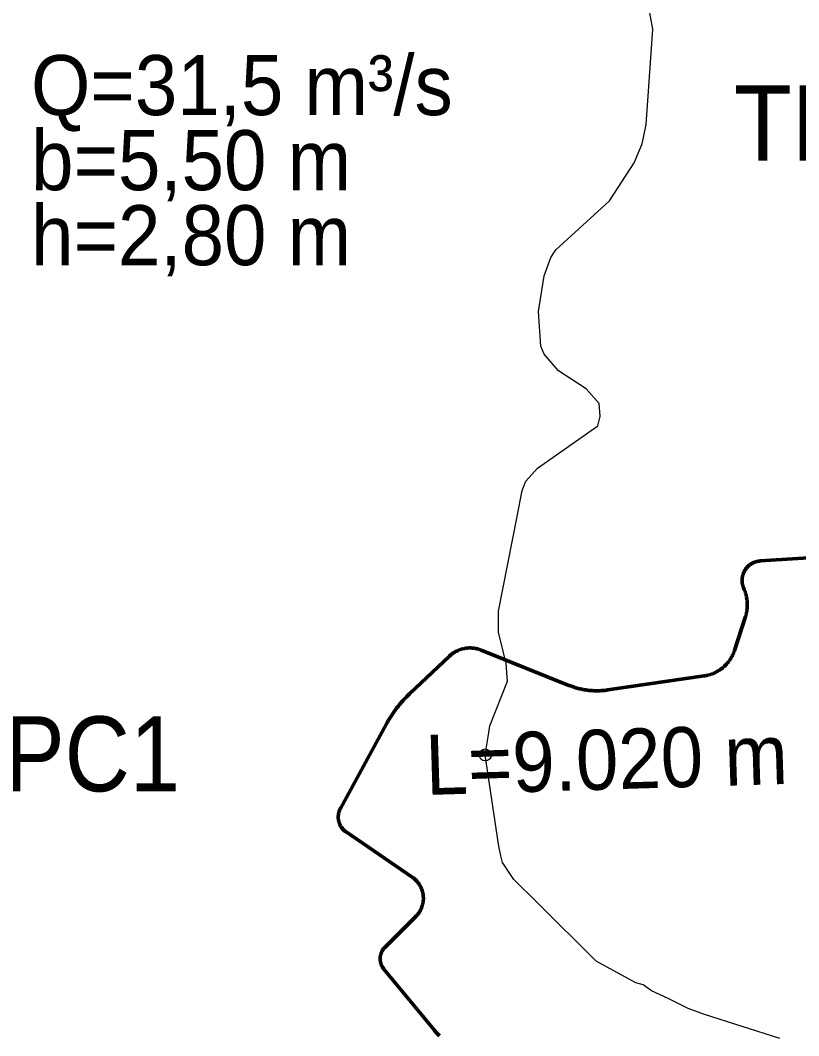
# Model space of a CAD drawing. Extents: x -1643653 to 4543381, y 1624270 to 13878484.
# Drawn here: x 604414 to 609601, y 8966810 to 8973576 of the extents above; entities that cross this region are included whole.
import ezdxf
from ezdxf.enums import TextEntityAlignment as Align

# ---------------------------------------------------------------- set-up
doc = ezdxf.new("R2010")
doc.units = 0
doc.header["$LTSCALE"] = 160
doc.header["$PDMODE"] = 32
doc.header["$PDSIZE"] = 80
for name, color, linetype, lineweight in [('24', 7, 'Continuous', 25), ('50', 7, 'Continuous', 13), ('54', 7, 'Continuous', 25), ('60', 7, 'Continuous', 13), ('61', 7, 'Continuous', 70)]:
    doc.layers.add(name, color=color, linetype=linetype, lineweight=lineweight)

msp = doc.modelspace()

# ---------------------------------------------------------------- linework, layer by layer
at = {"layer": '24'}
msp.add_line((607511.6, 8968680.9), (607530.5, 8968802.4), dxfattribs=at)
for points in [[(607981.4, 8972045.9), (608340.3, 8972373.2), (608504, 8972626.3), (608557, 8972753.5), (608584.6, 8972880.9), (608629.2, 8973517.9), (608582.5, 8973773.1), (608506, 8973879.6), (608465.7, 8974028), (608448.7, 8974219.2), (608463.5, 8974525.1), (608412.1, 8974909.8)], [(608277, 8970937.8), (608271.1, 8971022.2), (608185.2, 8971119.9), (608000.5, 8971241), (607905, 8971351.2), (607881.9, 8971405.8), (607866.6, 8971636.1), (607904.8, 8971873.7), (607947.8, 8971995.4), (607981.4, 8972045.9)], [(607724.4, 8970268.8), (607758.4, 8970442.5), (607781.8, 8970504.1), (607860.2, 8970591), (608262.7, 8970873.9), (608277.1, 8970936.2), (608277, 8970937.8)], [(607530.5, 8968802.4), (607541.7, 8968874.6), (607660.5, 8969172.2), (607652.1, 8969290.7), (607601.1, 8969498.9), (607601.1, 8969639.1), (607724.4, 8970268.8)], [(607703.2, 8967850.5), (607627.7, 8967964.3), (607614.9, 8968008), (607605.5, 8968061.2), (607601.1, 8968086.8), (607511.6, 8968680.9)], [(608515.8, 8967162.6), (608251.1, 8967306.9), (607860.2, 8967694.8), (607703.2, 8967850.5)], [(609474.2, 8966790.4), (608973.4, 8966950.1), (608864.6, 8966990.5), (608731.8, 8967057), (608620.3, 8967109.1), (608563.4, 8967149.5), (608515.8, 8967162.6)]]:
    msp.add_lwpolyline(points, dxfattribs=at)
msp.add_point((607511.6, 8968680.9), dxfattribs=at)
at = {"layer": '60', "lineweight": 25}
msp.add_spline([(814781, 9009175.5), (814787.2, 9009173.4), (814796.9, 9009173.4), (814799.4, 9009172.4), (814805.1, 9009174.5), (814805.6, 9009176.5), (814811.7, 9009179.5), (814811.7, 9009179.5), (814801.5, 9009181), (814790.7, 9009181.5), (814784.1, 9009183.1), (814777.4, 9009185.1), (814778.4, 9009175.5)], degree=3, dxfattribs=at)
at = {"layer": '61'}
for points in [[(609809.4, 8970003.6), (609344.9, 8969973.6), (609341.7, 8969973.4), (609338.4, 8969973), (609335.2, 8969972.6), (609332.1, 8969972.2), (609328.9, 8969971.6), (609325.7, 8969970.9), (609322.6, 8969970.2), (609319.5, 8969969.4), (609316.3, 8969968.5), (609313.3, 8969967.6), (609310.2, 8969966.6), (609307.2, 8969965.5), (609304.2, 8969964.3), (609301.2, 8969963), (609298.3, 8969961.7), (609295.4, 8969960.3), (609292.5, 8969958.8), (609289.7, 8969957.3), (609286.9, 8969955.7), (609284.1, 8969954), (609281.4, 8969952.2), (609278.7, 8969950.4), (609276.1, 8969948.5), (609273.6, 8969946.6), (609271, 8969944.6), (609268.6, 8969942.5), (609266.1, 8969940.4), (609263.8, 8969938.2), (609261.5, 8969936), (609259.2, 8969933.6), (609257, 8969931.3), (609254.9, 8969928.9)], [(609254.9, 8969928.9), (609252.8, 8969926.4), (609250.8, 8969923.9), (609248.8, 8969921.3), (609246.9, 8969918.7), (609245.1, 8969916.1), (609243.3, 8969913.3), (609241.7, 8969910.6), (609240, 8969907.8), (609238.5, 8969905), (609237, 8969902.1), (609235.6, 8969899.2), (609234.3, 8969896.3), (609233, 8969893.3), (609231.8, 8969890.3), (609230.7, 8969887.3), (609229.7, 8969884.2), (609228.7, 8969881.2), (609227.8, 8969878.1), (609227, 8969874.9), (609226.3, 8969871.8), (609225.6, 8969868.6), (609225, 8969865.5), (609224.6, 8969862.3), (609224.1, 8969859.1), (609223.8, 8969855.9), (609223.5, 8969852.7), (609223.4, 8969849.4), (609223.3, 8969846.2), (609223.2, 8969843), (609223.3, 8969839.8), (609223.5, 8969836.5), (609223.7, 8969833.3), (609224, 8969830.1), (609224.4, 8969826.9), (609224.8, 8969823.7), (609225.4, 8969820.5), (609226, 8969817.4), (609226.7, 8969814.2), (609227.5, 8969811.1), (609228.3, 8969808), (609229.2, 8969804.9), (609230.2, 8969801.8), (609231.3, 8969798.8), (609232.5, 8969795.8), (609232.8, 8969795), (609232.8, 8969795), (609237.9, 8969782.3), (609237.9, 8969782.3), (609239.6, 8969778), (609241.3, 8969773.7), (609242.8, 8969769.3), (609244.3, 8969764.9), (609245.7, 8969760.5), (609247.1, 8969756), (609248.3, 8969751.5), (609249.5, 8969747), (609250.6, 8969742.5), (609251.6, 8969738), (609252.6, 8969733.4), (609253.4, 8969728.9), (609254.2, 8969724.3), (609254.9, 8969719.7), (609255.6, 8969715.1), (609256.1, 8969710.5), (609256.6, 8969705.9), (609257, 8969701.2), (609257.3, 8969696.6), (609257.5, 8969692), (609257.7, 8969687.3), (609257.7, 8969682.7), (609257.7, 8969678), (609257.6, 8969673.4), (609257.5, 8969668.7), (609257.2, 8969664.1), (609256.9, 8969659.4), (609256.5, 8969654.8), (609256, 8969650.2), (609255.4, 8969645.6), (609254.8, 8969641), (609254.1, 8969636.4), (609253.3, 8969631.8), (609252.4, 8969627.2), (609251.4, 8969622.7), (609250.4, 8969618.2), (609249.3, 8969613.7), (609248.1, 8969609.2), (609246.8, 8969604.7), (609245.5, 8969600.2), (609244.5, 8969597.3), (609244.5, 8969597.3), (609173, 8969377.6), (609171.6, 8969373.3), (609170.1, 8969369.1), (609168.5, 8969364.9), (609166.9, 8969360.8), (609165.2, 8969356.6), (609163.4, 8969352.6), (609161.5, 8969348.5), (609159.6, 8969344.5), (609157.6, 8969340.5)], [(607485, 8969379.2), (607485, 8969379.2), (607481.2, 8969380.7), (607477.5, 8969382.1), (607473.7, 8969383.3), (607469.9, 8969384.6), (607466.1, 8969385.7), (607462.2, 8969386.8), (607458.3, 8969387.8), (607454.4, 8969388.7), (607450.5, 8969389.6), (607446.6, 8969390.3), (607442.7, 8969391), (607438.7, 8969391.6), (607434.7, 8969392.1), (607430.8, 8969392.6), (607426.8, 8969393), (607422.8, 8969393.2), (607418.8, 8969393.5), (607414.8, 8969393.6), (607410.8, 8969393.6), (607406.8, 8969393.6), (607402.8, 8969393.5), (607398.8, 8969393.3), (607394.8, 8969393), (607390.8, 8969392.7), (607386.9, 8969392.2), (607382.9, 8969391.7), (607378.9, 8969391.1), (607375, 8969390.5), (607371.1, 8969389.7), (607367.2, 8969388.9), (607363.2, 8969388), (607359.4, 8969387), (607355.5, 8969386), (607351.7, 8969384.8), (607347.9, 8969383.6), (607344.1, 8969382.3), (607340.3, 8969381), (607336.6, 8969379.5), (607332.9, 8969378), (607329.2, 8969376.4), (607325.6, 8969374.7), (607322, 8969373), (607318.4, 8969371.2), (607314.9, 8969369.3), (607311.4, 8969367.4), (607307.9, 8969365.4), (607304.5, 8969363.3), (607301.1, 8969361.1), (607297.8, 8969358.9), (607294.5, 8969356.6), (607291.3, 8969354.3), (607288.1, 8969351.9), (607285, 8969349.4), (607281.9, 8969346.8), (607278.8, 8969344.2), (607275.8, 8969341.6), (607272.9, 8969338.9), (607272.9, 8969338.9), (607006.9, 8969087.1), (607001.2, 8969081.5), (606995.4, 8969075.9), (606989.8, 8969070.3), (606984.2, 8969064.6), (606978.6, 8969058.8), (606973.1, 8969053), (606967.7, 8969047.2), (606962.3, 8969041.2), (606957, 8969035.3), (606951.7, 8969029.2), (606946.5, 8969023.2), (606941.3, 8969017), (606936.3, 8969010.8), (606931.3, 8969004.6), (606926.3, 8968998.3), (606921.4, 8968992), (606916.6, 8968985.6), (606911.8, 8968979.2), (606907.1, 8968972.7), (606902.5, 8968966.2), (606897.9, 8968959.6), (606893.4, 8968953), (606889, 8968946.4), (606884.6, 8968939.7), (606880.3, 8968932.9), (606876.1, 8968926.1), (606871.9, 8968919.3), (606867.8, 8968912.4), (606863.8, 8968905.5), (606859.8, 8968898.6), (606855.9, 8968891.6), (606854.4, 8968888.8), (606854.4, 8968888.8), (606546.9, 8968324.2), (606546.9, 8968324.2), (606545.4, 8968321.5), (606544, 8968318.7), (606542.7, 8968315.9), (606541.5, 8968313), (606540.3, 8968310.2)], [(609157.6, 8969340.5), (609155.5, 8969336.5), (609153.3, 8969332.6), (609151.1, 8969328.7), (609148.8, 8969324.9), (609146.4, 8969321.1), (609144, 8969317.3), (609141.5, 8969313.6), (609139, 8969309.9), (609136.3, 8969306.3), (609133.6, 8969302.7), (609130.9, 8969299.2), (609128.1, 8969295.7), (609125.2, 8969292.3), (609122.2, 8969289), (609119.2, 8969285.6), (609116.2, 8969282.4), (609113.1, 8969279.2), (609109.9, 8969276), (609106.7, 8969272.9), (609103.4, 8969269.9), (609100.1, 8969266.9), (609096.7, 8969264), (609093.2, 8969261.1), (609089.7, 8969258.3), (609086.2, 8969255.6), (609082.6, 8969252.9), (609079, 8969250.3), (609075.3, 8969247.8), (609071.6, 8969245.3), (609067.8, 8969242.9), (609064, 8969240.6), (609060.1, 8969238.3), (609056.2, 8969236.1), (609052.3, 8969234), (609048.3, 8969231.9), (609044.3, 8969229.9), (609040.3, 8969228), (609036.2, 8969226.2), (609032.1, 8969224.4), (609028, 8969222.7), (609023.8, 8969221.1), (609019.6, 8969219.6), (609015.4, 8969218.1), (609011.1, 8969216.7), (609006.8, 8969215.4), (609002.5, 8969214.1), (608998.2, 8969213), (608993.9, 8969211.9), (608989.5, 8969210.9), (608985.2, 8969209.9), (608980.8, 8969209.1), (608976.4, 8969208.3), (608971.9, 8969207.6), (608971.5, 8969207.6), (608328.5, 8969113.5), (608328.5, 8969113.5), (608322.2, 8969112.7), (608316, 8969111.8), (608309.7, 8969111.1), (608303.4, 8969110.5), (608297.1, 8969109.9), (608290.8, 8969109.5), (608284.5, 8969109.1), (608278.2, 8969108.8), (608271.8, 8969108.5), (608265.5, 8969108.3), (608259.2, 8969108.3), (608252.9, 8969108.3), (608246.6, 8969108.3), (608240.2, 8969108.5), (608233.9, 8969108.8), (608227.6, 8969109.1), (608221.3, 8969109.5), (608215, 8969110), (608208.7, 8969110.5), (608202.4, 8969111.2), (608196.1, 8969111.9), (608189.8, 8969112.7), (608183.6, 8969113.6), (608177.3, 8969114.5), (608171.1, 8969115.6), (608164.8, 8969116.7), (608158.6, 8969117.9), (608152.4, 8969119.1), (608146.3, 8969120.5), (608140.1, 8969121.9), (608134, 8969123.4), (608127.8, 8969125), (608121.7, 8969126.7), (608115.7, 8969128.4), (608109.6, 8969130.2), (608103.6, 8969132.1), (608097.6, 8969134.1), (608091.6, 8969136.1), (608085.6, 8969138.2), (608079.7, 8969140.5), (608073.8, 8969142.7), (608069.8, 8969144.3), (608069.8, 8969144.3), (607485, 8969379.2)], [(606540.3, 8968310.2), (606539.3, 8968307.3), (606538.3, 8968304.3), (606537.3, 8968301.4), (606536.5, 8968298.4), (606535.7, 8968295.4), (606535, 8968292.4), (606534.4, 8968289.3), (606533.8, 8968286.3), (606533.4, 8968283.2), (606533, 8968280.2), (606532.7, 8968277.1), (606532.5, 8968274), (606532.3, 8968270.9), (606532.2, 8968267.8), (606532.3, 8968264.7), (606532.4, 8968261.6), (606532.5, 8968258.5), (606532.8, 8968255.4), (606533.1, 8968252.3), (606533.5, 8968249.3), (606534, 8968246.2), (606534.6, 8968243.2), (606535.2, 8968240.1), (606536, 8968237.1), (606536.8, 8968234.1), (606537.7, 8968231.2), (606538.6, 8968228.2), (606539.7, 8968225.3), (606540.8, 8968222.4), (606542, 8968219.5), (606543.2, 8968216.7), (606544.5, 8968213.9), (606545.9, 8968211.1), (606547.4, 8968208.4), (606549, 8968205.7), (606550.6, 8968203.1), (606552.2, 8968200.5), (606554, 8968197.9), (606555.8, 8968195.4), (606557.7, 8968192.9), (606559.6, 8968190.5), (606561.6, 8968188.2), (606563.7, 8968185.8), (606565.8, 8968183.6), (606568, 8968181.4), (606570.2, 8968179.2), (606572.5, 8968177.1), (606574.8, 8968175.1), (606577.2, 8968173.1), (606579.7, 8968171.2), (606582.2, 8968169.4), (606584.5, 8968167.8), (606584.5, 8968167.8), (607025.6, 8967866), (607028.6, 8967863.8), (607031.6, 8967861.7), (607034.5, 8967859.4), (607037.3, 8967857.1), (607040.2, 8967854.7), (607043, 8967852.3), (607045.7, 8967849.8), (607048.3, 8967847.3), (607051, 8967844.7), (607053.5, 8967842), (607056, 8967839.3), (607058.4, 8967836.5), (607060.8, 8967833.7), (607063.1, 8967830.8), (607065.4, 8967827.9), (607067.6, 8967824.9), (607069.7, 8967821.9), (607071.7, 8967818.8), (607073.7, 8967815.7), (607075.6, 8967812.6), (607077.5, 8967809.4), (607079.3, 8967806.2), (607081, 8967802.9), (607082.6, 8967799.6), (607084.2, 8967796.3), (607085.7, 8967792.9), (607087.1, 8967789.5), (607088.5, 8967786.1), (607089.7, 8967782.6), (607090.9, 8967779.1), (607092.1, 8967775.6), (607093.1, 8967772.1), (607094.1, 8967768.5), (607095, 8967764.9), (607095.8, 8967761.3), (607096.5, 8967757.7), (607097.2, 8967754.1), (607097.7, 8967750.5), (607098.2, 8967746.8), (607098.7, 8967743.1), (607099, 8967739.5), (607099.2, 8967735.8), (607099.4, 8967732.1), (607099.5, 8967728.4), (607099.6, 8967724.7), (607099.5, 8967721)], [(607099.5, 8967721), (607099.3, 8967717.3), (607099.1, 8967713.7), (607098.8, 8967710), (607098.5, 8967706.3), (607098, 8967702.7), (607097.5, 8967699), (607096.8, 8967695.4), (607096.1, 8967691.8), (607095.4, 8967688.2), (607094.5, 8967684.6), (607093.6, 8967681), (607092.6, 8967677.5), (607091.5, 8967673.9), (607090.3, 8967670.4), (607089.1, 8967667), (607087.8, 8967663.5), (607086.4, 8967660.1), (607084.9, 8967656.7), (607083.4, 8967653.3), (607081.8, 8967650), (607080.1, 8967646.7), (607078.4, 8967643.5), (607076.6, 8967640.3), (607074.7, 8967637.1), (607072.7, 8967634), (607070.7, 8967630.9), (607068.6, 8967627.9), (607066.5, 8967624.9), (607064.2, 8967621.9), (607062, 8967619), (607059.6, 8967616.2), (607057.2, 8967613.4), (607054.7, 8967610.6), (607052.2, 8967608), (607049.6, 8967605.3), (607049.5, 8967605.2), (606844.1, 8967400.7), (606844.1, 8967400.7), (606842, 8967398.6), (606840, 8967396.4), (606838, 8967394.2), (606836.1, 8967391.9), (606834.3, 8967389.6), (606832.5, 8967387.2), (606830.8, 8967384.8), (606829.2, 8967382.3), (606827.6, 8967379.8), (606826.1, 8967377.2), (606824.7, 8967374.6), (606823.3, 8967372), (606822, 8967369.3), (606820.8, 8967366.6), (606819.6, 8967363.9), (606818.6, 8967361.1), (606817.6, 8967358.3), (606816.6, 8967355.5), (606815.8, 8967352.7), (606815, 8967349.8), (606814.3, 8967346.9), (606813.7, 8967344), (606813.2, 8967341.1), (606812.7, 8967338.2), (606812.4, 8967335.2), (606812.1, 8967332.3), (606811.8, 8967329.3), (606811.7, 8967326.3), (606811.7, 8967323.4), (606811.7, 8967320.4), (606811.8, 8967317.5), (606812, 8967314.5), (606812.2, 8967311.5), (606812.6, 8967308.6), (606813, 8967305.7), (606813.5, 8967302.7), (606814.1, 8967299.8), (606814.7, 8967296.9), (606815.5, 8967294.1), (606816.3, 8967291.2), (606817.2, 8967288.4), (606818.1, 8967285.6), (606819.2, 8967282.8), (606820.3, 8967280), (606821.5, 8967277.3), (606822.7, 8967274.6), (606824.1, 8967272), (606825.5, 8967269.4), (606827, 8967266.8), (606828.5, 8967264.3), (606830.1, 8967261.8), (606831.8, 8967259.3), (606833.5, 8967256.9), (606835.3, 8967254.6), (606836.8, 8967252.7), (606836.8, 8967252.7), (607169.3, 8966850.2), (607169.3, 8966850.2), (607173.7, 8966844.8), (607178.2, 8966839.6), (607182.8, 8966834.3), (607187.4, 8966829.2)], [(607187.4, 8966829.2), (607192.1, 8966824.1), (607196.8, 8966819), (607201.7, 8966814), (607206.5, 8966809.1)]]:
    msp.add_lwpolyline(points, dxfattribs=at)

# ---------------------------------------------------------------- texts
at = {"layer": '50', "width": 0.95}
for s, p in [('Q=31,5 m³/s', (604485.3, 8972944.3)), ('b=5,50 m', (604485.3, 8972444.3)), ('h=2,80 m', (604485.3, 8971944.3))]:
    msp.add_text(s, height=400, dxfattribs=at).set_placement(p)
msp.add_text('L=9.020 m', height=400, rotation=1.763, dxfattribs=at).set_placement((607119.1, 8968413.6))
at = {"layer": '54'}
for s, width, p in [('TPC2', 0.95, (609979.7, 8972641.9)), ('TPC1', 0.9, (604709.4, 8968438))]:
    msp.add_text(s, height=500, dxfattribs=dict(at, width=width)).set_placement(p, align=Align.CENTER)

doc.saveas('drawing.dxf')
